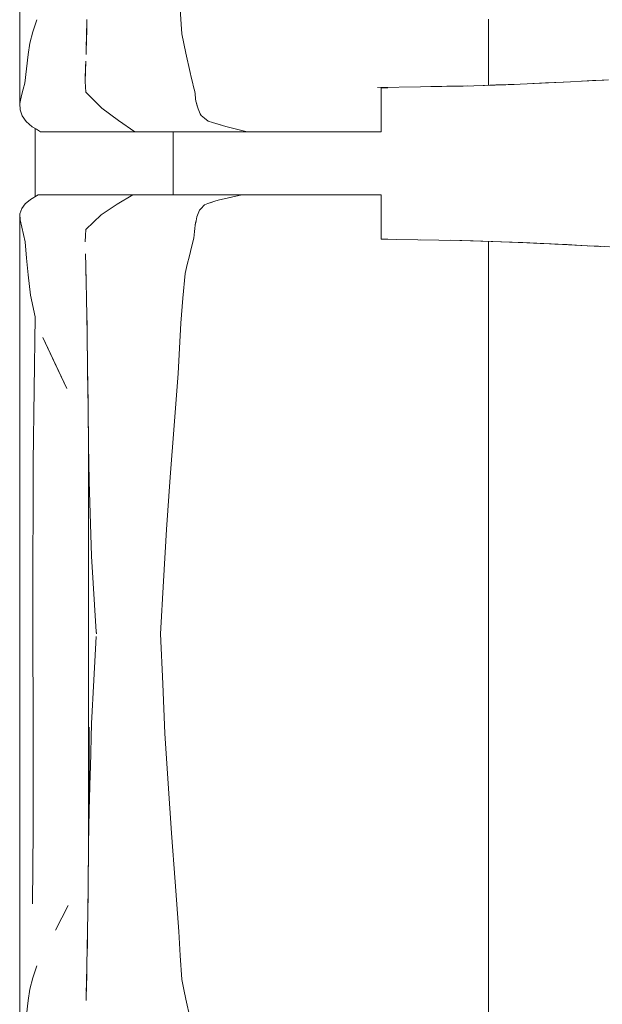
# Model space of a CAD drawing. Header units: millimetres. Extents: x -261 to 187, y -214 to 106.
# Tile 717 of 1056: x -206.12 to -205.75, y 6.708 to 7.334. Entities that reach past the tile are written whole.
import ezdxf

# ---------------------------------------------------------------- set-up
doc = ezdxf.new("R2010")
doc.units = ezdxf.units.MM
doc.header["$LTSCALE"] = 0.005
doc.header["$MEASUREMENT"] = 0
doc.layers.add('IFC-Elemento de mobília-Contorno', color=9, linetype='Continuous', lineweight=5)
doc.layers.add('IFC-Laje-Contorno', color=9, linetype='Continuous', lineweight=5)

msp = doc.modelspace()

# ---------------------------------------------------------------- linework, layer by layer
at = {"layer": 'IFC-Elemento de mobília-Contorno', "lineweight": 5}
for p, q in [((-206.11995, 7.44847), (-206.11987, 7.28085)), ((-206.01794, 7.34051), (-206.017, 7.32519)), ((-206.11163, 7.32642), (-206.10912, 7.33391)), ((-206.07753, 7.32315), (-206.07723, 7.33429)), ((-205.82209, 7.29245), (-205.82208, 7.33453)), ((-206.0774, 7.32665), (-206.0773, 7.33166)), ((-206.1135, 7.3191), (-206.11163, 7.32642)), ((-206.07784, 7.312), (-206.07753, 7.32315)), ((-206.07768, 7.31784), (-206.0774, 7.32665)), ((-206.017, 7.32519), (-206.01567, 7.31902)), ((-206.11468, 7.312), (-206.1135, 7.3191)), ((-206.01567, 7.31902), (-206.01434, 7.31286)), ((-206.11571, 7.3029), (-206.11468, 7.312)), ((-206.01434, 7.31286), (-206.01167, 7.30052)), ((-206.11674, 7.2938), (-206.11571, 7.3029)), ((-206.07843, 7.29602), (-206.07814, 7.30401)), ((-206.07823, 7.30126), (-206.078, 7.30774)), ((-206.07814, 7.30401), (-206.07808, 7.30553)), ((-206.07845, 7.29478), (-206.07823, 7.30126)), ((-206.01167, 7.30052), (-206.01094, 7.29748)), ((-206.01094, 7.29748), (-206.0102, 7.29445)), ((-206.11778, 7.28986), (-206.11674, 7.2938)), ((-206.07845, 7.29478), (-206.07788, 7.28806)), ((-206.07843, 7.29602), (-206.07841, 7.29574)), ((-206.0102, 7.29445), (-206.00947, 7.29142)), ((-206.00947, 7.29142), (-206.00874, 7.28839)), ((-205.89273, 7.29104), (-205.86529, 7.29145)), ((-205.89028, 7.29085), (-205.8881, 7.29085)), ((-205.89028, 7.27605), (-205.89028, 7.29085)), ((-205.8881, 7.29085), (-205.88611, 7.29085)), ((-205.8654, 7.29144), (-205.85177, 7.29171)), ((-205.85876, 7.29157), (-205.84867, 7.29178)), ((-205.85177, 7.29171), (-205.83824, 7.29196)), ((-205.84867, 7.29178), (-205.8358, 7.29203)), ((-205.83824, 7.29196), (-205.82474, 7.29236)), ((-205.8256, 7.29234), (-205.82528, 7.29235)), ((-205.82528, 7.29235), (-205.80967, 7.29286)), ((-205.82528, 7.29235), (-205.81747, 7.2926)), ((-205.82474, 7.29236), (-205.81125, 7.29276)), ((-205.81754, 7.2926), (-205.81741, 7.2926)), ((-205.81747, 7.2926), (-205.80967, 7.29286)), ((-205.81125, 7.29276), (-205.79768, 7.29333)), ((-205.80967, 7.29286), (-205.8059, 7.29298)), ((-205.79768, 7.29333), (-205.78412, 7.29391)), ((-205.79398, 7.29349), (-205.77461, 7.2944)), ((-205.79371, 7.2935), (-205.78588, 7.29387)), ((-205.79371, 7.2935), (-205.78588, 7.29387)), ((-205.78588, 7.29387), (-205.77476, 7.2944)), ((-205.78412, 7.29391), (-205.77014, 7.29464)), ((-205.77014, 7.29464), (-205.75617, 7.29536)), ((-205.76277, 7.29502), (-205.75389, 7.29551)), ((-205.75617, 7.29536), (-205.74891, 7.29577)), ((-205.75389, 7.29551), (-205.74589, 7.29595)), ((-206.11987, 7.28085), (-206.11882, 7.28593)), ((-206.11882, 7.28593), (-206.11778, 7.28986)), ((-206.07788, 7.28806), (-206.07283, 7.28293)), ((-206.00874, 7.28839), (-206.00857, 7.28689)), ((-206.00857, 7.28689), (-206.00823, 7.2839)), ((-206.00823, 7.2839), (-206.00807, 7.28241)), ((-206.11987, 7.28085), (-206.11972, 7.27674)), ((-206.07283, 7.28293), (-206.06778, 7.2778)), ((-206.06778, 7.2778), (-206.05724, 7.26996)), ((-206.00807, 7.28241), (-206.00773, 7.28115)), ((-206.00773, 7.28115), (-206.00704, 7.27864)), ((-206.00773, 7.28115), (-206.00739, 7.2799)), ((-206.00739, 7.2799), (-206.00704, 7.27864)), ((-206.00704, 7.27864), (-206.0067, 7.27738)), ((-206.11972, 7.27674), (-206.11835, 7.27302)), ((-206.11835, 7.27302), (-206.11586, 7.26947)), ((-206.0067, 7.27738), (-206.00621, 7.27636)), ((-206.00621, 7.27636), (-206.00573, 7.27533)), ((-206.00621, 7.27636), (-206.00524, 7.2743)), ((-206.00524, 7.2743), (-206.00475, 7.27327)), ((-206.00475, 7.27327), (-206.00253, 7.27148)), ((-206.00475, 7.27327), (-206.00364, 7.27237)), ((-206.00364, 7.27237), (-206.00253, 7.27148)), ((-206.00253, 7.27148), (-206.00032, 7.26968)), ((-205.89028, 7.26279), (-205.89028, 7.27605)), ((-206.11586, 7.26947), (-206.11202, 7.26607)), ((-206.11202, 7.26607), (-206.10937, 7.26443)), ((-206.05724, 7.26996), (-206.04673, 7.26279)), ((-206.00032, 7.26968), (-205.99747, 7.26881)), ((-205.99747, 7.26881), (-205.99462, 7.26793)), ((-205.99747, 7.26881), (-205.98892, 7.26617)), ((-205.99747, 7.26881), (-205.99177, 7.26705)), ((-205.99462, 7.26793), (-205.99177, 7.26705)), ((-205.99177, 7.26705), (-205.98892, 7.26617)), ((-205.98892, 7.26617), (-205.97878, 7.26364)), ((-205.98892, 7.26617), (-205.98216, 7.26448)), ((-205.98892, 7.26617), (-205.98554, 7.26532)), ((-205.98554, 7.26532), (-205.98216, 7.26448)), ((-206.10937, 7.26443), (-206.1067, 7.26279)), ((-206.1067, 7.26279), (-206.04673, 7.26279)), ((-206.04673, 7.26279), (-206.00546, 7.26279)), ((-206.02251, 7.22272), (-206.02251, 7.26279)), ((-206.00546, 7.26279), (-205.9754, 7.26279)), ((-205.97878, 7.26364), (-205.9754, 7.26279)), ((-205.9754, 7.26279), (-205.97342, 7.26279)), ((-205.97342, 7.26279), (-205.97147, 7.26279)), ((-205.97147, 7.26279), (-205.96953, 7.26279)), ((-205.96953, 7.26279), (-205.96761, 7.26279)), ((-205.96761, 7.26279), (-205.9657, 7.26279)), ((-205.9657, 7.26279), (-205.96378, 7.26279)), ((-205.96378, 7.26279), (-205.96184, 7.26279)), ((-205.96184, 7.26279), (-205.95989, 7.26279)), ((-205.95989, 7.26279), (-205.95792, 7.26279)), ((-205.95792, 7.26279), (-205.9559, 7.26279)), ((-205.9559, 7.26279), (-205.95385, 7.26279)), ((-205.95385, 7.26279), (-205.95174, 7.26279)), ((-205.95174, 7.26279), (-205.94958, 7.26279)), ((-205.94958, 7.26279), (-205.9474, 7.26279)), ((-205.9474, 7.26279), (-205.9452, 7.26279)), ((-205.9452, 7.26279), (-205.94302, 7.26279)), ((-205.94302, 7.26279), (-205.94086, 7.26279)), ((-205.94086, 7.26279), (-205.93876, 7.26279)), ((-205.93876, 7.26279), (-205.93673, 7.26279)), ((-205.93673, 7.26279), (-205.93478, 7.26279)), ((-205.93478, 7.26279), (-205.93295, 7.26279)), ((-205.93295, 7.26279), (-205.93122, 7.26279)), ((-205.93122, 7.26279), (-205.92956, 7.26279)), ((-205.92956, 7.26279), (-205.92794, 7.26279)), ((-205.92794, 7.26279), (-205.92632, 7.26279)), ((-205.92632, 7.26279), (-205.92467, 7.26279)), ((-205.92467, 7.26279), (-205.92295, 7.26279)), ((-205.92295, 7.26279), (-205.92114, 7.26279)), ((-205.92114, 7.26279), (-205.91919, 7.26279)), ((-205.91919, 7.26279), (-205.91712, 7.26279)), ((-205.91712, 7.26279), (-205.91493, 7.26279)), ((-205.91493, 7.26279), (-205.91265, 7.26279)), ((-205.91265, 7.26279), (-205.91027, 7.26279)), ((-205.91027, 7.26279), (-205.90782, 7.26279)), ((-205.90782, 7.26279), (-205.90531, 7.26279)), ((-205.90531, 7.26279), (-205.90275, 7.26279)), ((-205.90275, 7.26279), (-205.90017, 7.26279)), ((-205.90017, 7.26279), (-205.89759, 7.26279)), ((-205.89759, 7.26279), (-205.89506, 7.26279)), ((-205.89506, 7.26279), (-205.89261, 7.26279)), ((-205.89261, 7.26279), (-205.89028, 7.26279)), ((-206.11313, 7.21993), (-206.10827, 7.22272)), ((-206.10827, 7.22272), (-206.04801, 7.22272)), ((-206.05812, 7.21678), (-206.04801, 7.22272)), ((-206.04801, 7.22272), (-205.97886, 7.22272)), ((-206.03276, 7.22272), (-206.02251, 7.22272)), ((-205.99389, 7.21939), (-205.97886, 7.22272)), ((-205.99013, 7.22022), (-205.97886, 7.22272)), ((-205.98638, 7.22105), (-205.98262, 7.22189)), ((-205.98262, 7.22189), (-205.97886, 7.22272)), ((-205.98055, 7.22272), (-205.97755, 7.22272)), ((-205.97886, 7.22272), (-205.97688, 7.22272)), ((-205.97755, 7.22272), (-205.97473, 7.22272)), ((-205.97688, 7.22272), (-205.97491, 7.22272)), ((-205.97491, 7.22272), (-205.97295, 7.22272)), ((-205.97295, 7.22272), (-205.97101, 7.22272)), ((-205.97101, 7.22272), (-205.9691, 7.22272)), ((-205.9691, 7.22272), (-205.96719, 7.22272)), ((-205.96719, 7.22272), (-205.96529, 7.22272)), ((-205.96529, 7.22272), (-205.96338, 7.22272)), ((-205.96338, 7.22272), (-205.96146, 7.22272)), ((-205.96146, 7.22272), (-205.95952, 7.22272)), ((-205.95952, 7.22272), (-205.95755, 7.22272)), ((-205.95755, 7.22272), (-205.95555, 7.22272)), ((-205.95555, 7.22272), (-205.9535, 7.22272)), ((-205.9535, 7.22272), (-205.9514, 7.22272)), ((-205.9514, 7.22272), (-205.94925, 7.22272)), ((-205.94925, 7.22272), (-205.94708, 7.22272)), ((-205.94708, 7.22272), (-205.9449, 7.22272)), ((-205.9449, 7.22272), (-205.94273, 7.22272)), ((-205.94273, 7.22272), (-205.9406, 7.22272)), ((-205.9406, 7.22272), (-205.93852, 7.22272)), ((-205.93852, 7.22272), (-205.93651, 7.22272)), ((-205.93651, 7.22272), (-205.93459, 7.22272)), ((-205.93459, 7.22272), (-205.93279, 7.22272)), ((-205.93279, 7.22272), (-205.93108, 7.22272)), ((-205.93108, 7.22272), (-205.92943, 7.22272)), ((-205.92943, 7.22272), (-205.92782, 7.22272)), ((-205.92782, 7.22272), (-205.92621, 7.22272)), ((-205.92621, 7.22272), (-205.92457, 7.22272)), ((-205.92457, 7.22272), (-205.92286, 7.22272)), ((-205.92286, 7.22272), (-205.92105, 7.22272)), ((-205.92105, 7.22272), (-205.91912, 7.22272)), ((-205.91912, 7.22272), (-205.91706, 7.22272)), ((-205.91706, 7.22272), (-205.91488, 7.22272)), ((-205.91488, 7.22272), (-205.91261, 7.22272)), ((-205.91261, 7.22272), (-205.91025, 7.22272)), ((-205.91025, 7.22272), (-205.90782, 7.22272)), ((-205.90782, 7.22272), (-205.90533, 7.22272)), ((-205.90533, 7.22272), (-205.90279, 7.22272)), ((-205.90279, 7.22272), (-205.90023, 7.22272)), ((-205.90023, 7.22272), (-205.89767, 7.22272)), ((-205.89767, 7.22272), (-205.89515, 7.22272)), ((-205.89515, 7.22272), (-205.89271, 7.22272)), ((-205.89271, 7.22272), (-205.89039, 7.22272)), ((-205.89039, 7.20947), (-205.89039, 7.22272)), ((-206.11871, 7.21402), (-206.11653, 7.21706)), ((-206.11653, 7.21706), (-206.11313, 7.21993)), ((-206.06827, 7.21011), (-206.05812, 7.21678)), ((-206.00416, 7.21477), (-206.00341, 7.21566)), ((-206.00341, 7.21566), (-206.00267, 7.21654)), ((-206.00267, 7.21654), (-206.00047, 7.21725)), ((-206.00047, 7.21725), (-205.99608, 7.21868)), ((-206.00047, 7.21725), (-205.99828, 7.21797)), ((-205.99828, 7.21797), (-205.99608, 7.21868)), ((-205.99608, 7.21868), (-205.99389, 7.21939)), ((-205.99013, 7.22022), (-205.98638, 7.22105)), ((-206.11996, 7.05727), (-206.11986, 7.2107)), ((-206.11986, 7.2107), (-206.11871, 7.21402)), ((-206.11986, 7.2107), (-206.11977, 7.207)), ((-206.07788, 7.20086), (-206.06827, 7.21011)), ((-206.00795, 7.20626), (-206.00739, 7.20892)), ((-206.00739, 7.20892), (-206.0061, 7.21198)), ((-206.00739, 7.20892), (-206.00696, 7.20994)), ((-206.00696, 7.20994), (-206.0061, 7.21198)), ((-206.0061, 7.21198), (-206.00566, 7.213)), ((-206.00566, 7.213), (-206.00491, 7.21389)), ((-206.00491, 7.21389), (-206.00416, 7.21477)), ((-205.89039, 7.19467), (-205.89039, 7.20947)), ((-206.11977, 7.207), (-206.11857, 7.20215)), ((-206.07788, 7.20086), (-206.07307, 7.20549)), ((-206.00872, 7.2015), (-206.00849, 7.2036)), ((-206.00849, 7.2036), (-206.00795, 7.20626)), ((-206.00849, 7.2036), (-206.00822, 7.20494)), ((-206.00822, 7.20494), (-206.00795, 7.20626)), ((-206.11857, 7.20215), (-206.11751, 7.19757)), ((-206.11751, 7.19757), (-206.11644, 7.193)), ((-206.07844, 7.19304), (-206.07816, 7.19695)), ((-206.07844, 7.19288), (-206.07816, 7.19687)), ((-206.07816, 7.19695), (-206.07788, 7.20086)), ((-206.07816, 7.19687), (-206.07788, 7.20086)), ((-206.00938, 7.19519), (-206.00916, 7.1973)), ((-206.00916, 7.1973), (-206.00894, 7.1994)), ((-206.00894, 7.1994), (-206.00872, 7.2015)), ((-206.11644, 7.193), (-206.11556, 7.18252)), ((-206.01077, 7.1896), (-206.00938, 7.19519)), ((-205.89039, 7.19467), (-205.8882, 7.19467)), ((-205.89039, 7.19461), (-205.8806, 7.19447)), ((-205.8882, 7.19467), (-205.88621, 7.19467)), ((-205.8806, 7.19447), (-205.86702, 7.19427)), ((-205.86702, 7.19427), (-205.85369, 7.19402)), ((-205.8652, 7.19422), (-205.85369, 7.19402)), ((-205.85369, 7.19402), (-205.84037, 7.19377)), ((-205.84621, 7.19388), (-205.83196, 7.1935)), ((-205.84037, 7.19377), (-205.82709, 7.19339)), ((-205.83196, 7.1935), (-205.81935, 7.19316)), ((-205.82709, 7.19339), (-205.81382, 7.19301)), ((-205.82209, 7.19325), (-205.82208, 7.16041)), ((-205.81434, 7.19302), (-205.79791, 7.19232)), ((-205.81382, 7.19301), (-205.80041, 7.19245)), ((-205.80041, 7.19245), (-205.78701, 7.1919)), ((-205.79791, 7.19232), (-205.78936, 7.19196)), ((-205.78936, 7.19196), (-205.78286, 7.19168)), ((-205.78701, 7.1919), (-205.75944, 7.19048)), ((-205.78701, 7.1919), (-205.77323, 7.19119)), ((-205.78701, 7.1919), (-205.78012, 7.19154)), ((-205.78012, 7.19154), (-205.77323, 7.19119)), ((-205.7734, 7.1912), (-205.76634, 7.19083)), ((-205.77337, 7.19119), (-205.75944, 7.19048)), ((-205.77335, 7.19119), (-205.77214, 7.19113)), ((-205.77324, 7.19119), (-205.77323, 7.19119)), ((-205.77287, 7.19117), (-205.77285, 7.19117)), ((-205.77214, 7.19113), (-205.76348, 7.19066)), ((-205.76634, 7.19083), (-205.75944, 7.19048)), ((-205.76348, 7.19066), (-205.75481, 7.1902)), ((-205.76348, 7.19066), (-205.75086, 7.18999)), ((-205.75944, 7.19048), (-205.75231, 7.19007)), ((-205.7577, 7.19036), (-205.7511, 7.19)), ((-205.75481, 7.1902), (-205.75138, 7.19002)), ((-205.75231, 7.19007), (-205.73803, 7.18927)), ((-206.07822, 7.18524), (-206.07799, 7.17745)), ((-206.01354, 7.17842), (-206.01215, 7.18402)), ((-206.01215, 7.18402), (-206.01077, 7.1896)), ((-206.11556, 7.18252), (-206.11468, 7.17205)), ((-206.07803, 7.17872), (-206.07798, 7.17682)), ((-206.07803, 7.17872), (-206.07798, 7.17682)), ((-206.078, 7.17773), (-206.07798, 7.17682)), ((-206.07799, 7.17745), (-206.07775, 7.16726)), ((-206.01493, 7.17284), (-206.01354, 7.17842)), ((-206.11468, 7.17205), (-206.113, 7.15897)), ((-206.07798, 7.17682), (-206.07772, 7.16601)), ((-206.01631, 7.15709), (-206.01493, 7.17284)), ((-206.07775, 7.16726), (-206.0775, 7.15707)), ((-206.113, 7.15897), (-206.11021, 7.14532)), ((-205.82208, 7.12427), (-205.82208, 7.16041)), ((-206.0775, 7.15707), (-206.07713, 7.13393)), ((-206.07748, 7.15596), (-206.07746, 7.15521)), ((-206.07746, 7.15521), (-206.07721, 7.13915)), ((-206.0177, 7.14134), (-206.01631, 7.15709)), ((-206.11136, 7.05281), (-206.11021, 7.14532)), ((-206.01845, 7.12531), (-206.0177, 7.14134)), ((-206.07713, 7.13393), (-206.07685, 7.11308)), ((-206.10524, 7.13203), (-206.08993, 7.09973)), ((-206.10524, 7.13203), (-206.09758, 7.11588)), ((-206.07712, 7.13304), (-206.07711, 7.13272)), ((-206.07711, 7.13272), (-206.07687, 7.11473)), ((-206.0192, 7.10927), (-206.01845, 7.12531)), ((-205.82209, 7.08846), (-205.82208, 7.12427)), ((-206.09758, 7.11588), (-206.08993, 7.09973)), ((-206.07685, 7.11308), (-206.0767, 7.10174)), ((-206.07684, 7.11283), (-206.07682, 7.11072)), ((-206.07682, 7.11072), (-206.07651, 7.08758)), ((-206.02176, 7.07627), (-206.0192, 7.10927)), ((-206.0767, 7.10174), (-206.07655, 7.09039)), ((-206.07655, 7.09039), (-206.07647, 7.08481)), ((-206.07651, 7.08758), (-206.0762, 7.06396)), ((-205.82212, 7.06182), (-205.82209, 7.08846)), ((-206.07645, 7.08324), (-206.07623, 7.06602)), ((-206.02439, 7.04347), (-206.02176, 7.07627)), ((-206.07623, 6.8049), (-206.07623, 7.06602)), ((-206.0762, 7.06396), (-206.07592, 7.0408)), ((-205.82212, 7.06182), (-205.82208, 7.03197)), ((-206.11996, 7.05727), (-206.11995, 6.84733)), ((-206.11166, 6.96044), (-206.11136, 7.05281)), ((-206.07592, 7.0408), (-206.07439, 6.99315)), ((-206.02677, 7.01019), (-206.02439, 7.04347)), ((-205.82208, 7.03197), (-205.82208, 6.99583)), ((-206.0287, 6.97732), (-206.02677, 7.01019)), ((-206.07439, 6.99315), (-206.07131, 6.94514)), ((-205.8221, 6.96041), (-205.82208, 6.99583)), ((-206.03051, 6.94384), (-206.0287, 6.97732)), ((-206.11166, 6.96044), (-206.11146, 6.87229)), ((-205.8221, 6.96041), (-205.82209, 6.92832)), ((-206.07278, 6.91437), (-206.07131, 6.94202)), ((-206.07131, 6.94514), (-206.07115, 6.94384)), ((-206.07131, 6.94514), (-206.07123, 6.94449)), ((-206.07123, 6.94449), (-206.07115, 6.94384)), ((-206.03051, 6.94384), (-206.02914, 6.912)), ((-205.82209, 6.89086), (-205.82209, 6.92832)), ((-206.07426, 6.88672), (-206.07278, 6.91437)), ((-206.02914, 6.912), (-206.02771, 6.88047)), ((-205.82213, 6.84178), (-205.82209, 6.89086)), ((-206.07592, 6.8317), (-206.07592, 6.88456)), ((-206.07509, 6.85921), (-206.07426, 6.88672)), ((-206.02771, 6.88047), (-206.02572, 6.84861)), ((-206.11146, 6.87229), (-206.11143, 6.81902)), ((-206.07523, 6.85441), (-206.07509, 6.85921)), ((-206.07592, 6.8317), (-206.07523, 6.85441)), ((-206.11995, 6.84733), (-206.11987, 6.67971)), ((-206.02572, 6.84861), (-206.02354, 6.81709)), ((-205.82213, 6.84178), (-205.82209, 6.80976)), ((-206.07617, 6.81023), (-206.07592, 6.8317)), ((-206.11186, 6.77223), (-206.11143, 6.81902)), ((-206.02354, 6.81709), (-206.02113, 6.78619)), ((-206.07623, 6.80492), (-206.07617, 6.81023)), ((-205.82209, 6.77529), (-205.82209, 6.80976)), ((-206.07643, 6.78884), (-206.07623, 6.8049)), ((-206.07643, 6.78818), (-206.07625, 6.80331)), ((-206.07656, 6.77858), (-206.07643, 6.78884)), ((-206.07651, 6.78234), (-206.07643, 6.78818)), ((-206.02113, 6.78619), (-206.01887, 6.75469)), ((-206.07671, 6.76678), (-206.07656, 6.77858)), ((-206.09726, 6.75552), (-206.08928, 6.77124)), ((-206.09327, 6.76339), (-206.08928, 6.77124)), ((-206.0767, 6.76707), (-206.0766, 6.77546)), ((-205.82209, 6.77529), (-205.82208, 6.73338)), ((-206.07687, 6.75498), (-206.07671, 6.76678)), ((-206.07676, 6.76319), (-206.0767, 6.76707)), ((-206.09726, 6.75552), (-206.09327, 6.76339)), ((-206.07705, 6.74406), (-206.07687, 6.75498)), ((-206.077, 6.74619), (-206.07692, 6.75193)), ((-206.01887, 6.75469), (-206.01794, 6.73937)), ((-206.0771, 6.74113), (-206.077, 6.74619)), ((-206.07723, 6.73315), (-206.07705, 6.74406)), ((-206.01794, 6.73937), (-206.017, 6.72404)), ((-206.07753, 6.722), (-206.07723, 6.73315)), ((-205.82209, 6.69131), (-205.82208, 6.73338)), ((-206.11163, 6.72528), (-206.10912, 6.73277)), ((-206.0774, 6.72551), (-206.0773, 6.73052)), ((-206.1135, 6.71795), (-206.11163, 6.72528)), ((-206.07784, 6.71086), (-206.07753, 6.722)), ((-206.07768, 6.71669), (-206.0774, 6.72551)), ((-206.017, 6.72404), (-206.01567, 6.71787)), ((-206.11468, 6.71085), (-206.1135, 6.71795)), ((-206.01567, 6.71787), (-206.01434, 6.71171)), ((-206.11571, 6.70175), (-206.11468, 6.71085)), ((-206.01434, 6.71171), (-206.01167, 6.69937))]:
    msp.add_line(p, q, dxfattribs=at)
at = {"layer": 'IFC-Laje-Contorno', "lineweight": 5}
msp.add_line((-206.11012, 7.22166), (-206.11012, 7.26489), dxfattribs=at)

doc.saveas('drawing.dxf')
